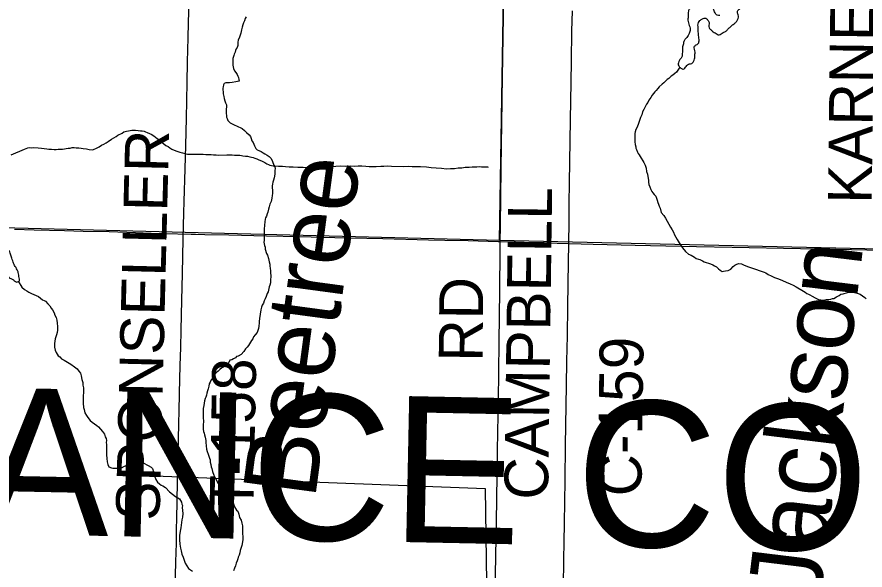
# Model space of a CAD drawing. Extents: x 2.4 to 73.1, y 4.5 to 25.6.
# Drawn here: x 47.743 to 48.293, y 20.325 to 20.684 of the extents above; entities that cross this region are included whole.
import ezdxf

# ---------------------------------------------------------------- set-up
doc = ezdxf.new("R2010")
doc.units = 0
for name, color, linetype in [('GM_X_County_Road', 7, 'Continuous'), ('GM_X_County_Road_Text', 7, 'Continuous'), ('GM_X_County_Text', 7, 'Continuous'), ('GM_X_Minor_Lake', 7, 'Continuous'), ('GM_X_Minor_River', 7, 'Continuous'), ('GM_X_Minor_River_Text', 7, 'Continuous'), ('GM_X_Section', 7, 'Continuous'), ('GM_X_Township_Road', 7, 'Continuous'), ('GM_X_Township_Road_Text', 7, 'Continuous')]:
    doc.layers.add(name, color=color, linetype=linetype)

msp = doc.modelspace()

# ---------------------------------------------------------------- linework, layer by layer
at = {"layer": 'GM_X_County_Road'}
for points in [[(48.05657, 20.53833), (48.05665, 20.54851), (48.05716, 20.58581), (48.05789, 20.62962), (48.05829, 20.66256), (48.05841, 20.67467), (48.05873, 20.70016)], [(48.09698, 20.27168), (48.09704, 20.27585), (48.09728, 20.29444), (48.09761, 20.31433), (48.09786, 20.33205), (48.09803, 20.34324), (48.09823, 20.35566), (48.09867, 20.38332), (48.09894, 20.40632), (48.09961, 20.44486), (48.09982, 20.46071), (48.1001, 20.47718), (48.10041, 20.49613), (48.10085, 20.52504), (48.10099, 20.53654), (48.10125, 20.55145), (48.10134, 20.56295), (48.10156, 20.57631), (48.10217, 20.61734), (48.10258, 20.64157), (48.10278, 20.65525), (48.10303, 20.67483), (48.10333, 20.68787)], [(48.05018, 20.10475), (48.05033, 20.11687), (48.05057, 20.13862), (48.05091, 20.15976), (48.0512, 20.17343), (48.05156, 20.19736), (48.05208, 20.22284), (48.05232, 20.23744), (48.05249, 20.24956), (48.05276, 20.26976), (48.0531, 20.2968), (48.0537, 20.33471), (48.05413, 20.35646), (48.05434, 20.37138), (48.05486, 20.40245), (48.05504, 20.41488), (48.05539, 20.43571), (48.05565, 20.45342), (48.05587, 20.4733), (48.05618, 20.50656), (48.05652, 20.53235), (48.05657, 20.53833)]]:
    msp.add_lwpolyline(points, dxfattribs=at)
at = {"layer": 'GM_X_Minor_Lake'}
for points in [[(48.19908, 20.68489), (48.19738, 20.68512), (48.1959, 20.68668), (48.19536, 20.68803), (48.19446, 20.68995), (48.19317, 20.6915), (48.19167, 20.69211), (48.18997, 20.69273), (48.18864, 20.69296), (48.18694, 20.69319), (48.18388, 20.69251), (48.18252, 20.6916), (48.18097, 20.6905), (48.17961, 20.6894), (48.17862, 20.68771), (48.17852, 20.68411), (48.1783, 20.68278), (48.17844, 20.68107), (48.17949, 20.67762), (48.17983, 20.6759), (48.1796, 20.67458), (48.17662, 20.66953), (48.17563, 20.66803), (48.1754, 20.66652), (48.17498, 20.6652), (48.17473, 20.66293), (48.17464, 20.65932), (48.17441, 20.65799), (48.17342, 20.65669), (48.17243, 20.65501), (48.17201, 20.6535), (48.17235, 20.65216), (48.17365, 20.65079), (48.17534, 20.65018), (48.1771, 20.65184), (48.17924, 20.65349), (48.18077, 20.65383), (48.18194, 20.65513), (48.18256, 20.65682), (48.18278, 20.65815), (48.18283, 20.65986), (48.18305, 20.66118), (48.18238, 20.66462), (48.18375, 20.66591), (48.1853, 20.6672), (48.18553, 20.66853), (48.18524, 20.67195), (48.18509, 20.67348), (48.18494, 20.67519), (48.18499, 20.6769), (48.18484, 20.67862), (48.18527, 20.68031), (48.18606, 20.68162), (48.1878, 20.68272), (48.18972, 20.68324), (48.19102, 20.68206), (48.19212, 20.68032), (48.19188, 20.67862), (48.19202, 20.6769), (48.19332, 20.67554), (48.19462, 20.67436), (48.19593, 20.67357), (48.19856, 20.67236), (48.19991, 20.67308), (48.20126, 20.67381), (48.203, 20.67471), (48.20437, 20.67619), (48.20592, 20.67748), (48.20768, 20.67914), (48.20903, 20.68006), (48.21021, 20.68155), (48.21082, 20.68286), (48.21105, 20.68457), (48.21071, 20.6859), (48.21057, 20.68781), (48.21174, 20.68911), (48.21349, 20.69039), (48.21484, 20.69092), (48.21564, 20.69242), (48.21644, 20.69392), (48.21666, 20.69525), (48.21803, 20.69654), (48.21939, 20.69764), (48.22094, 20.69874), (48.22268, 20.69984), (48.22424, 20.7015), (48.22561, 20.70299), (48.22682, 20.70562), (48.2282, 20.70729), (48.22921, 20.70954), (48.22981, 20.71086), (48.23061, 20.71217), (48.23142, 20.71404), (48.23221, 20.71535), (48.23302, 20.71704), (48.23403, 20.71911), (48.23482, 20.72041)], [(47.68526, 20.49667), (47.68644, 20.49797), (47.68781, 20.49926), (47.68915, 20.4998), (47.69087, 20.49994), (47.69239, 20.50009), (47.69411, 20.50042), (47.69548, 20.50172), (47.69514, 20.50344), (47.69442, 20.50479), (47.69292, 20.50578), (47.69161, 20.50638), (47.69011, 20.50737), (47.68881, 20.50855), (47.6881, 20.51028), (47.68813, 20.5116), (47.68856, 20.5133), (47.68916, 20.51462), (47.68997, 20.51631), (47.69038, 20.51763), (47.69043, 20.51933), (47.69028, 20.52105), (47.6909, 20.52274), (47.69189, 20.52443), (47.69325, 20.52553), (47.69538, 20.52699), (47.6973, 20.5277), (47.69883, 20.52785), (47.70013, 20.52687), (47.70105, 20.52532), (47.70252, 20.52357), (47.70383, 20.52259), (47.70536, 20.52292), (47.70727, 20.52344), (47.70861, 20.52379), (47.7113, 20.52486), (47.71304, 20.52595), (47.7144, 20.52686), (47.71594, 20.52777), (47.71674, 20.52908), (47.71754, 20.53058), (47.71852, 20.53188), (47.7197, 20.53337), (47.72107, 20.53448), (47.72241, 20.53501), (47.72375, 20.53516), (47.72565, 20.5353), (47.72697, 20.5347), (47.72827, 20.53371), (47.72957, 20.53235), (47.73067, 20.5308), (47.73173, 20.52773), (47.73244, 20.526), (47.73278, 20.52428), (47.73331, 20.52275), (47.73384, 20.5214), (47.73437, 20.51987), (47.73547, 20.51832), (47.73804, 20.51483), (47.73992, 20.51383), (47.74141, 20.51284), (47.74291, 20.51204), (47.74465, 20.51313), (47.7445, 20.51466), (47.74417, 20.51656), (47.74384, 20.51828), (47.74312, 20.52001), (47.7424, 20.52136), (47.74148, 20.52272), (47.74076, 20.52426), (47.74023, 20.52579), (47.73971, 20.52752), (47.73882, 20.53001), (47.73829, 20.53154), (47.73738, 20.5329), (47.73665, 20.53425), (47.73516, 20.53543), (47.73368, 20.53699), (47.73238, 20.53797), (47.73032, 20.53936), (47.72845, 20.54036), (47.72713, 20.54096), (47.72563, 20.54157), (47.72431, 20.54199), (47.7226, 20.54204), (47.72108, 20.54208), (47.71954, 20.54155), (47.71781, 20.54083), (47.71589, 20.54013), (47.71377, 20.53923), (47.71224, 20.5387), (47.71051, 20.53799), (47.70747, 20.53807), (47.70484, 20.53928), (47.70354, 20.54046), (47.70262, 20.54181), (47.702, 20.54313)]]:
    msp.add_spline(points, degree=3, dxfattribs=at)
at = {"layer": 'GM_X_Minor_River'}
for points in [[(47.89176, 20.68408), (47.89115, 20.68296), (47.89053, 20.68146), (47.88992, 20.68015), (47.8895, 20.67883), (47.88907, 20.67732), (47.88863, 20.67562), (47.88818, 20.67336), (47.88734, 20.67091), (47.88651, 20.66885), (47.88628, 20.66752), (47.88625, 20.66657), (47.88621, 20.66543), (47.88579, 20.66411), (47.88519, 20.66318), (47.88478, 20.66225), (47.88455, 20.66111), (47.88394, 20.6598), (47.88372, 20.65886), (47.88309, 20.65697), (47.88306, 20.65602), (47.88302, 20.65488), (47.88314, 20.6526), (47.8833, 20.65164), (47.88345, 20.65049), (47.88416, 20.64895), (47.88508, 20.64797), (47.8858, 20.64661), (47.88634, 20.64564), (47.88669, 20.64468), (47.88703, 20.64334), (47.88719, 20.64238), (47.88508, 20.64188), (47.88259, 20.64139), (47.88087, 20.64126), (47.87954, 20.6413), (47.87859, 20.64133), (47.87743, 20.6408), (47.87702, 20.63986), (47.87679, 20.63873), (47.87657, 20.63779), (47.87653, 20.63665), (47.87668, 20.63531), (47.87684, 20.63416), (47.87716, 20.63244), (47.8775, 20.6311), (47.87783, 20.62957), (47.87836, 20.62822), (47.87889, 20.62687), (47.87886, 20.62592), (47.87879, 20.62383), (47.87875, 20.62269), (47.87871, 20.62136), (47.87886, 20.62002), (47.87902, 20.61906), (47.87937, 20.6181), (47.8799, 20.61675), (47.88138, 20.61537), (47.88306, 20.61437), (47.88681, 20.61272), (47.88775, 20.61231), (47.88907, 20.61169), (47.89055, 20.61031), (47.89183, 20.60894), (47.89369, 20.60755), (47.89442, 20.60638), (47.89495, 20.60503), (47.89548, 20.60368), (47.8962, 20.60252)], [(48.17305, 20.65143), (48.17092, 20.64822), (48.16974, 20.64731), (48.16857, 20.64621), (48.1674, 20.64549), (48.16583, 20.64402), (48.16486, 20.64329), (48.16387, 20.64237), (48.1627, 20.64127), (48.16153, 20.64035), (48.15976, 20.6387), (48.15877, 20.63759), (48.15778, 20.63629), (48.1568, 20.63537), (48.156, 20.63426), (48.15521, 20.63333), (48.1542, 20.63166), (48.15301, 20.62998), (48.1522, 20.62849), (48.1514, 20.62737), (48.15079, 20.62606), (48.14977, 20.624), (48.14895, 20.62232), (48.14832, 20.62044), (48.14751, 20.61875), (48.14687, 20.61687), (48.14624, 20.6148), (48.1454, 20.61254), (48.14459, 20.61086), (48.14416, 20.60935), (48.14394, 20.60841), (48.1439, 20.60727), (48.14385, 20.60575), (48.14382, 20.60461), (48.14395, 20.60289), (48.14409, 20.60117), (48.14442, 20.59983), (48.14458, 20.59887), (48.14494, 20.59791), (48.14565, 20.59637), (48.146, 20.5954), (48.14673, 20.59443), (48.14727, 20.59346), (48.14962, 20.58958), (48.15052, 20.58783), (48.15122, 20.58591), (48.15153, 20.58381), (48.15204, 20.58189), (48.15238, 20.58054), (48.15253, 20.5794), (48.15267, 20.57787), (48.15283, 20.57672), (48.15297, 20.5752), (48.1535, 20.57385), (48.1542, 20.57211), (48.15492, 20.57076), (48.15565, 20.56978), (48.15638, 20.56881), (48.15749, 20.56782), (48.15783, 20.56648), (48.15836, 20.56513), (48.15888, 20.56359), (48.15923, 20.56244), (48.15976, 20.56128), (48.16029, 20.55993), (48.16096, 20.55724), (48.16261, 20.5551), (48.1637, 20.55335), (48.16478, 20.5516), (48.16586, 20.54947), (48.16694, 20.54753), (48.16802, 20.54579), (48.16893, 20.54443), (48.16964, 20.54269), (48.17054, 20.54114), (48.17144, 20.53959), (48.17271, 20.53745), (48.17489, 20.53415), (48.17672, 20.5318), (48.17876, 20.53021), (48.18045, 20.5294), (48.18157, 20.52879), (48.18251, 20.52819), (48.18362, 20.52739), (48.18513, 20.52677), (48.18607, 20.52655), (48.18776, 20.52573), (48.18888, 20.52512), (48.1902, 20.5247), (48.19171, 20.52427), (48.19303, 20.52384), (48.19453, 20.52322), (48.19566, 20.52262), (48.19677, 20.52182), (48.19826, 20.52063), (48.19918, 20.51965), (48.20049, 20.51884), (48.20144, 20.519), (48.20279, 20.51934)], [(47.73914, 20.59446), (47.74783, 20.59817), (47.74899, 20.5987), (47.74995, 20.59905), (47.75091, 20.59921), (47.75224, 20.59916), (47.75396, 20.5993), (47.7568, 20.59901), (47.7589, 20.59894), (47.7606, 20.5987), (47.76231, 20.59845), (47.76363, 20.59821), (47.76535, 20.59816), (47.76706, 20.5981), (47.76839, 20.59806), (47.76973, 20.5982), (47.77144, 20.59815), (47.77259, 20.5983), (47.77392, 20.59844), (47.77488, 20.5986), (47.77622, 20.59875), (47.77756, 20.5989), (47.77871, 20.59924), (47.78004, 20.59919), (47.78137, 20.59915), (47.78309, 20.59909), (47.7846, 20.59885), (47.78593, 20.59862), (47.78801, 20.59836), (47.7899, 20.59792), (47.79181, 20.59785), (47.79276, 20.59801), (47.79469, 20.5989), (47.79625, 20.5998), (47.7978, 20.6007), (47.79935, 20.60141), (47.8009, 20.60231), (47.80226, 20.60322), (47.8044, 20.60467), (47.80595, 20.60557), (47.80731, 20.60647), (47.80848, 20.6072), (47.81119, 20.60863), (47.81236, 20.60935), (47.81409, 20.60986), (47.81543, 20.6102), (47.81754, 20.61051), (47.81982, 20.61044), (47.82172, 20.61037), (47.82324, 20.61013), (47.82419, 20.6101), (47.82551, 20.60987), (47.82645, 20.60946), (47.82758, 20.60904), (47.82889, 20.60842), (47.83002, 20.60801), (47.8317, 20.60681), (47.83282, 20.60601), (47.83393, 20.60521), (47.83505, 20.60442), (47.83616, 20.60343), (47.83727, 20.60244), (47.8382, 20.60165), (47.83969, 20.60065), (47.84119, 20.59984), (47.84212, 20.59905), (47.84342, 20.59824), (47.84492, 20.59762), (47.84662, 20.59699), (47.84869, 20.59617), (47.85039, 20.59573), (47.8519, 20.59549), (47.8536, 20.59505), (47.85512, 20.595), (47.85741, 20.59493), (47.85932, 20.59505), (47.8616, 20.59498), (47.86388, 20.5949), (47.86559, 20.59485), (47.8673, 20.59479), (47.86902, 20.59473), (47.87053, 20.59449), (47.87225, 20.59444), (47.87396, 20.59438), (47.8791, 20.59459), (47.88082, 20.59453), (47.88253, 20.59448), (47.88424, 20.59442), (47.88614, 20.59436), (47.88766, 20.59431), (47.88861, 20.59409), (47.88955, 20.59387), (47.89126, 20.59362), (47.89259, 20.59357), (47.8941, 20.59314), (47.89619, 20.59288), (47.89732, 20.59247), (47.89864, 20.59204)], [(47.8962, 20.60252), (47.89673, 20.60136), (47.89708, 20.6004), (47.89798, 20.59865), (47.89891, 20.59786), (47.89984, 20.59726), (47.90153, 20.59663), (47.90284, 20.59583), (47.90377, 20.59523), (47.90527, 20.59442), (47.90657, 20.59342), (47.90787, 20.59224), (47.90876, 20.59031), (47.90963, 20.58781), (47.91036, 20.58683), (47.91051, 20.58568), (47.91028, 20.58436), (47.91025, 20.58322), (47.91021, 20.58208), (47.90994, 20.57962), (47.90951, 20.57811), (47.90909, 20.57679), (47.90886, 20.57547), (47.90863, 20.57452), (47.90859, 20.57319), (47.90873, 20.57167), (47.9087, 20.57053), (47.90885, 20.56938), (47.90862, 20.56806), (47.90837, 20.56635), (47.90793, 20.56427), (47.90711, 20.56259), (47.90668, 20.56089), (47.90624, 20.55919), (47.9058, 20.55731), (47.90538, 20.55618), (47.90496, 20.55486), (47.90435, 20.55374), (47.90413, 20.5528), (47.90389, 20.55109), (47.90362, 20.54882), (47.90335, 20.54635), (47.90331, 20.54502), (47.90328, 20.54388), (47.90342, 20.54255), (47.90339, 20.54141), (47.90331, 20.53894), (47.90327, 20.5378), (47.90358, 20.5357), (47.90394, 20.53473), (47.90408, 20.5334), (47.90494, 20.53051), (47.90548, 20.52936), (47.90617, 20.52724), (47.90633, 20.52628), (47.90667, 20.52513), (47.90701, 20.5236), (47.90716, 20.52245), (47.9073, 20.52073), (47.90745, 20.51959), (47.90741, 20.51845), (47.9077, 20.51559), (47.90745, 20.5135), (47.90739, 20.5116), (47.90696, 20.51009), (47.90673, 20.50896), (47.9065, 20.50782), (47.90606, 20.50575), (47.90526, 20.50463), (47.90462, 20.50256), (47.904, 20.50106), (47.90339, 20.49994), (47.90296, 20.49843), (47.90216, 20.49694), (47.90155, 20.49582), (47.9013, 20.49392), (47.90083, 20.49127), (47.90036, 20.48844), (47.90011, 20.48654), (47.90008, 20.48559), (47.89982, 20.48351), (47.89977, 20.48199), (47.89893, 20.47935), (47.89755, 20.47788), (47.89636, 20.47639), (47.89594, 20.47527), (47.89514, 20.47415), (47.89314, 20.47098), (47.89234, 20.46987), (47.89135, 20.46876), (47.89016, 20.46709), (47.88857, 20.46505), (47.88644, 20.46398), (47.88548, 20.46382), (47.88469, 20.46289), (47.88353, 20.46217), (47.88237, 20.46164), (47.88121, 20.4613), (47.8804, 20.4598), (47.87883, 20.45814), (47.87707, 20.45687)], [(47.89864, 20.59204), (47.89994, 20.59124), (47.90164, 20.59061), (47.90295, 20.59), (47.90389, 20.58959), (47.90519, 20.58859), (47.90613, 20.58818), (47.90707, 20.58777), (47.90915, 20.58732), (47.91276, 20.5872), (47.91524, 20.58712), (47.91733, 20.58705), (47.91961, 20.58678), (47.92227, 20.5867), (47.92531, 20.5866), (47.92874, 20.58648), (47.93197, 20.58638), (47.9352, 20.58627), (47.93844, 20.58635), (47.94169, 20.58663), (47.94646, 20.58704), (47.94989, 20.58712), (47.95295, 20.5874), (47.95618, 20.58729), (47.95923, 20.58738), (47.96189, 20.58729), (47.96437, 20.5874), (47.96685, 20.58732), (47.96932, 20.58723), (47.9716, 20.58697), (47.9735, 20.58691), (47.97598, 20.58701), (47.97903, 20.5871), (47.98113, 20.58722), (47.9836, 20.58733), (47.98608, 20.58725), (47.99407, 20.58699), (47.99674, 20.58709), (47.9994, 20.587), (48.00225, 20.58691), (48.00492, 20.58701), (48.00872, 20.58669), (48.01176, 20.5864), (48.01499, 20.58611), (48.0184, 20.5858), (48.02163, 20.58551), (48.0243, 20.58561), (48.02678, 20.58572), (48.02926, 20.58601), (48.03155, 20.58613), (48.03385, 20.58644), (48.03633, 20.58654), (48.03843, 20.58685), (48.04128, 20.58676), (48.043, 20.58689), (48.04433, 20.58685), (48.04567, 20.5868), (48.04719, 20.58676), (48.04833, 20.58672), (48.0487, 20.58651), (48.04871, 20.5867)], [(48.20279, 20.51934), (48.20451, 20.51947), (48.20606, 20.52037), (48.20764, 20.52203), (48.20881, 20.52294), (48.20997, 20.52367), (48.21132, 20.524), (48.21302, 20.52375), (48.2149, 20.52293), (48.21772, 20.52189), (48.22149, 20.52062), (48.22582, 20.51915), (48.22771, 20.51851), (48.22883, 20.51791), (48.23032, 20.51691), (48.23239, 20.51608), (48.23445, 20.51506), (48.23708, 20.51402), (48.23972, 20.51298), (48.24216, 20.51195), (48.2446, 20.51092), (48.24666, 20.5099), (48.24854, 20.50889), (48.25321, 20.50607), (48.25433, 20.50546), (48.25545, 20.50466), (48.25658, 20.50424), (48.25751, 20.50364), (48.25901, 20.50283), (48.26088, 20.50182), (48.26294, 20.5008), (48.26465, 20.50055), (48.26616, 20.50031), (48.26712, 20.50047), (48.26808, 20.50063), (48.2696, 20.50077), (48.27094, 20.50092), (48.2721, 20.50126), (48.27305, 20.50142), (48.27461, 20.50251), (48.27557, 20.50286), (48.27654, 20.50339), (48.27752, 20.50412), (48.27905, 20.50445), (48.28194, 20.50531), (48.28327, 20.50545), (48.28461, 20.50541), (48.28631, 20.50516), (48.2882, 20.50472), (48.29009, 20.50409), (48.29158, 20.50309), (48.29307, 20.50209), (48.29399, 20.50111)], [(47.74382, 20.51261), (47.74612, 20.50881), (47.74797, 20.50723), (47.74946, 20.50623), (47.75077, 20.50543), (47.75246, 20.50461), (47.75696, 20.50256), (47.75826, 20.50156), (47.75956, 20.50057), (47.76069, 20.50015), (47.76162, 20.49955), (47.7631, 20.49798), (47.76439, 20.49661), (47.76529, 20.49505), (47.76602, 20.49408), (47.7671, 20.49214), (47.76762, 20.4906), (47.76834, 20.48906), (47.76885, 20.48733), (47.76917, 20.48542), (47.76929, 20.48313), (47.76922, 20.48085), (47.76898, 20.47933), (47.76855, 20.47783), (47.76812, 20.47651), (47.76789, 20.47519), (47.76765, 20.47367), (47.76741, 20.47216), (47.76734, 20.46969), (47.76785, 20.46777), (47.76837, 20.46642), (47.76982, 20.46409), (47.77076, 20.46349), (47.77186, 20.46231), (47.77373, 20.4613), (47.77579, 20.46009), (47.77803, 20.45868), (47.78026, 20.45708), (47.78212, 20.45569), (47.78322, 20.45432), (47.78413, 20.45296), (47.78465, 20.45123), (47.78514, 20.44874), (47.78565, 20.44682), (47.78578, 20.44511), (47.78611, 20.44338), (47.78626, 20.44224), (47.78623, 20.4411), (47.78593, 20.43768), (47.7859, 20.43673), (47.78585, 20.4354), (47.786, 20.43388), (47.78595, 20.43255), (47.78611, 20.43159), (47.78627, 20.43063), (47.78661, 20.42929), (47.78711, 20.42718), (47.78801, 20.42544), (47.78893, 20.42427), (47.79058, 20.42231), (47.79187, 20.42113), (47.79336, 20.42013), (47.79485, 20.41894), (47.79597, 20.41814), (47.79725, 20.41658), (47.79854, 20.4152), (47.79908, 20.41423), (47.79981, 20.41326), (47.80033, 20.41172), (47.80087, 20.41056), (47.80101, 20.40922), (47.80097, 20.40789), (47.80112, 20.40656), (47.80106, 20.40485), (47.80099, 20.40256), (47.8011, 20.3999), (47.80121, 20.39761), (47.80152, 20.39532), (47.80204, 20.39359), (47.80257, 20.39224), (47.80426, 20.39161), (47.8052, 20.39139), (47.80653, 20.39135), (47.80749, 20.39132), (47.80863, 20.39128), (47.80997, 20.39142), (47.81092, 20.39158), (47.81286, 20.39266), (47.81498, 20.39335), (47.81788, 20.39478), (47.81923, 20.3953), (47.82019, 20.39565), (47.82114, 20.39562), (47.82323, 20.39536), (47.82492, 20.39474), (47.82811, 20.39311), (47.82998, 20.39191), (47.8309, 20.39111), (47.8316, 20.389), (47.83194, 20.38785), (47.83227, 20.38631)], [(47.87707, 20.45687), (47.87591, 20.45634), (47.87454, 20.45524), (47.87356, 20.45432), (47.87239, 20.45341), (47.87121, 20.45212), (47.87019, 20.45006), (47.869, 20.44857), (47.86838, 20.44707), (47.86777, 20.44595), (47.86753, 20.44444), (47.8671, 20.44274), (47.86668, 20.44142), (47.86625, 20.43992), (47.86601, 20.43859), (47.8656, 20.43746), (47.86519, 20.43653), (47.86476, 20.43502), (47.86428, 20.43199), (47.86383, 20.42991), (47.86379, 20.42858), (47.86391, 20.42649), (47.86386, 20.42497), (47.86383, 20.42383), (47.86396, 20.42211), (47.86393, 20.42097), (47.8639, 20.42002), (47.86385, 20.41869), (47.86379, 20.4166), (47.86412, 20.41507), (47.86446, 20.41391), (47.86462, 20.41296), (47.86514, 20.41142), (47.86546, 20.40932), (47.86561, 20.40798), (47.86573, 20.40588), (47.86604, 20.40359), (47.86637, 20.40206), (47.86708, 20.40032), (47.86742, 20.39917), (47.86795, 20.39782), (47.86829, 20.39667), (47.86843, 20.39514), (47.86876, 20.39361), (47.8691, 20.39227), (47.86945, 20.39111), (47.86977, 20.3892), (47.87064, 20.3867), (47.87153, 20.38496), (47.87262, 20.38302), (47.87333, 20.38166), (47.87444, 20.38049), (47.87517, 20.37951), (47.8757, 20.37835), (47.87808, 20.37523), (47.87918, 20.37405), (47.88028, 20.37268), (47.8812, 20.3717), (47.88192, 20.37035), (47.88284, 20.36918), (47.88357, 20.3682), (47.88408, 20.36628), (47.88534, 20.36415), (47.88627, 20.36336), (47.88697, 20.36143), (47.88747, 20.35932), (47.88837, 20.35758), (47.88888, 20.35566), (47.88939, 20.35393), (47.88933, 20.35203), (47.88943, 20.34899), (47.88954, 20.3467), (47.88949, 20.34499), (47.88925, 20.34348), (47.8888, 20.34121), (47.88835, 20.33932), (47.88774, 20.33782), (47.8875, 20.33649), (47.88707, 20.33499), (47.88646, 20.33368), (47.88623, 20.33254), (47.88581, 20.33122), (47.88519, 20.32972), (47.88476, 20.32803), (47.88414, 20.32652), (47.88351, 20.32483)], [(47.83227, 20.38631), (48.0468, 20.37808), (48.04806, 20.28616), (48.19218, 20.28424)], [(47.83227, 20.38631), (47.83315, 20.384), (47.83424, 20.38225), (47.83553, 20.38107), (47.83665, 20.38027), (47.83759, 20.37986), (47.83946, 20.37885), (47.84203, 20.37591), (47.84594, 20.37293), (47.84856, 20.37151), (47.84982, 20.36918), (47.84997, 20.36804), (47.85032, 20.36707), (47.85028, 20.36574), (47.85041, 20.36384), (47.85053, 20.36193), (47.85046, 20.35946), (47.85002, 20.35776), (47.84978, 20.35606), (47.84953, 20.35435), (47.84929, 20.35265), (47.84883, 20.35038), (47.84856, 20.34773), (47.84847, 20.34488), (47.84857, 20.34202), (47.84906, 20.33953), (47.84957, 20.33761), (47.85007, 20.3355), (47.85077, 20.33358), (47.85147, 20.33165), (47.85217, 20.32973), (47.85326, 20.32798), (47.85435, 20.32623), (47.85565, 20.32543), (47.85696, 20.32462)]]:
    msp.add_lwpolyline(points, dxfattribs=at)
at = {"layer": 'GM_X_Section'}
for points in [[(48.0642, 21.04105), (48.05603, 20.53889), (47.55455, 20.55178), (47.56537, 21.05389)], [(48.0642, 21.04105), (48.56812, 21.03025), (48.55876, 20.52755), (48.05603, 20.53889)]]:
    msp.add_lwpolyline(points, close=True, dxfattribs=at)
at = {"layer": 'GM_X_Township_Road'}
for points in [[(47.84572, 20.31254), (47.84611, 20.33056), (47.8464, 20.34268), (47.84653, 20.34982), (47.84677, 20.36068), (47.84692, 20.36782), (47.84695, 20.36969), (47.84697, 20.37155), (47.84702, 20.37434), (47.84711, 20.37838), (47.84724, 20.38397), (47.84735, 20.38894), (47.84748, 20.39453), (47.8476, 20.39981), (47.84769, 20.40384), (47.84778, 20.4085), (47.84783, 20.41067), (47.8479, 20.41378), (47.84794, 20.41657), (47.84801, 20.41998), (47.84807, 20.42278), (47.84815, 20.42588), (47.84821, 20.42868), (47.84831, 20.43209), (47.84838, 20.43582), (47.84848, 20.43986), (47.84893, 20.45781), (47.84922, 20.4696), (47.84944, 20.48077), (47.84991, 20.50034), (47.85036, 20.51742), (47.85087, 20.5401), (47.85137, 20.55686), (47.85154, 20.5643), (47.85215, 20.58542), (47.85253, 20.60065), (47.85299, 20.61835), (47.85322, 20.62954), (47.85351, 20.64165), (47.85375, 20.65439), (47.85392, 20.66309), (47.85405, 20.66992), (47.85437, 20.68048), (47.85484, 20.69975)], [(47.74132, 20.54625), (47.75422, 20.54591), (47.77379, 20.54538), (47.78596, 20.5451), (47.80274, 20.54471), (47.81993, 20.54415), (47.83003, 20.54381), (47.83844, 20.54356), (47.85612, 20.54303), (47.85891, 20.543), (47.86481, 20.54288), (47.88046, 20.54257), (47.9049, 20.54208), (47.92634, 20.54158), (47.94934, 20.54101), (47.98041, 20.54025), (48.00994, 20.53951), (48.0205, 20.53927), (48.03573, 20.53888), (48.0553, 20.53836), (48.05657, 20.53833)], [(48.05657, 20.53833), (48.06649, 20.53808), (48.07799, 20.53775), (48.11683, 20.53668), (48.14417, 20.536), (48.18395, 20.53499), (48.20695, 20.53457), (48.2514, 20.53371), (48.27439, 20.53325), (48.30454, 20.53271), (48.30799, 20.53267)]]:
    msp.add_lwpolyline(points, dxfattribs=at)

# ---------------------------------------------------------------- texts
at = {"layer": 'GM_X_County_Road_Text'}
for s, rotation, p in [('CAMPBELL', 89.2309, (48.08753, 20.37075)), ('RD', 89.5063, (48.04506, 20.46028)), ('C-159', 89.1735, (48.14806, 20.37287))]:
    msp.add_text(s, height=0.028409, rotation=rotation, dxfattribs=at).set_placement(p)
at = {"layer": 'GM_X_County_Text'}
msp.add_text('DEFIANCE COUNTY', height=0.094697, rotation=358.8365, dxfattribs=at).set_placement((47.42947, 20.35487))
at = {"layer": 'GM_X_Minor_River_Text'}
for s, height, rotation, p in [('Beetree', 0.047375, 82.3408, (47.93633, 20.37064)), ('Jackson', 0.047376, 83.0465, (48.26396, 20.30461))]:
    msp.add_text(s, height=height, rotation=rotation, dxfattribs=at).set_placement(p)
at = {"layer": 'GM_X_Township_Road_Text'}
for s, rotation, p in [('KARNES', 89.3116, (48.29755, 20.56271)), ('SPONSELLER', 88.5701, (47.83544, 20.35707)), ('T-158', 88.8943, (47.89634, 20.36309))]:
    msp.add_text(s, height=0.028409, rotation=rotation, dxfattribs=at).set_placement(p)

doc.saveas('drawing.dxf')
